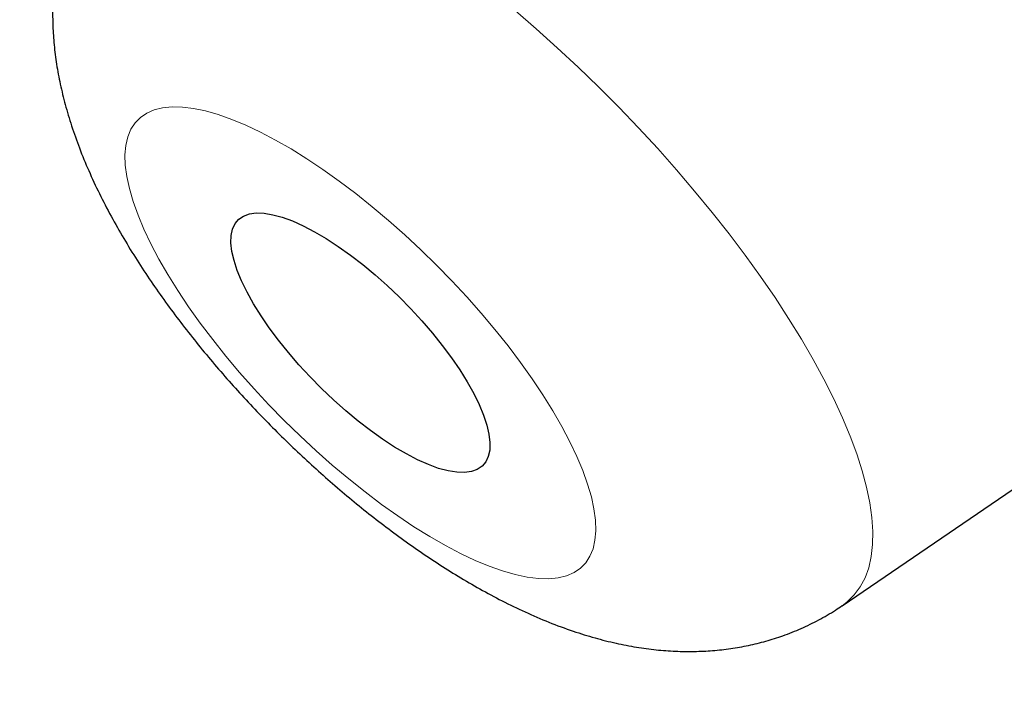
# Model space of a CAD drawing. Header units: millimetres. Extents: x 8 to 436, y 12 to 574.
# Tile 554 of 656: x 382.22 to 384.5, y 189.26 to 190.84. Entities that reach past the tile are written whole.
import ezdxf

# ---------------------------------------------------------------- set-up
doc = ezdxf.new("R2010")
doc.units = ezdxf.units.MM

msp = doc.modelspace()

# ---------------------------------------------------------------- linework, layer by layer
at = {"color": 7, "linetype": 'Continuous', "lineweight": 30}
msp.add_line((384.129, 189.4833), (385.3668, 190.3267), dxfattribs=at)
at = {"color": 252, "linetype": 'Continuous', "lineweight": 0, "flags": 128}
for points in [[(383.3705, 190.8627), (383.4196, 190.8203), (383.4684, 190.7766), (383.5166, 190.7317), (383.5641, 190.6857), (383.6109, 190.6387), (383.6566, 190.591), (383.7013, 190.5426), (383.7448, 190.4937), (383.7869, 190.4444), (383.8276, 190.3949), (383.8667, 190.3454), (383.9041, 190.2958), (383.9396, 190.2465), (383.9733, 190.1975), (384.0049, 190.1491), (384.0344, 190.1012), (384.0618, 190.0542), (384.0868, 190.0081), (384.1095, 189.963), (384.1298, 189.9191), (384.1477, 189.8765), (384.163, 189.8353), (384.1757, 189.7957), (384.1858, 189.7578), (384.1933, 189.7217), (384.1981, 189.6874), (384.2003, 189.6552), (384.1997, 189.625), (384.1965, 189.597), (384.1906, 189.5713), (384.1821, 189.5479), (384.1709, 189.5269), (384.1572, 189.5084), (384.1409, 189.4924), (384.129, 189.4833)], [(383.5536, 189.7075), (383.5476, 189.7355), (383.5389, 189.7653), (383.5277, 189.7966), (383.5139, 189.8294), (383.4977, 189.8635), (383.4792, 189.8987), (383.4583, 189.9348), (383.4353, 189.9718), (383.4103, 190.0093), (383.3833, 190.0472), (383.3544, 190.0853), (383.324, 190.1235), (383.292, 190.1615), (383.2586, 190.1992), (383.224, 190.2363), (383.1884, 190.2728), (383.1519, 190.3084), (383.1148, 190.3429), (383.0771, 190.3762), (383.0392, 190.4081), (383.0011, 190.4385), (382.963, 190.4673), (382.9252, 190.4941), (382.8878, 190.5191), (382.8511, 190.5419), (382.8151, 190.5626), (382.78, 190.581), (382.7461, 190.597), (382.7135, 190.6105), (382.6824, 190.6215), (382.6528, 190.63), (382.625, 190.6358), (382.5991, 190.639), (382.5752, 190.6395), (382.5534, 190.6374), (382.5339, 190.6326), (382.5167, 190.6251), (382.5019, 190.6151), (382.4895, 190.6025), (382.4798, 190.5875), (382.4726, 190.57), (382.468, 190.5502), (382.4661, 190.5282), (382.4669, 190.5041), (382.4703, 190.4779), (382.4764, 190.4499), (382.485, 190.4201), (382.4963, 190.3888), (382.51, 190.356), (382.5262, 190.3219), (382.5448, 190.2867), (382.5656, 190.2506), (382.5886, 190.2137), (382.6137, 190.1762), (382.6407, 190.1382), (382.6695, 190.1001), (382.7, 190.0619), (382.732, 190.0239), (382.7654, 189.9863), (382.7999, 189.9491), (382.8355, 189.9126), (382.872, 189.877), (382.9091, 189.8425), (382.9468, 189.8092), (382.9848, 189.7773), (383.0229, 189.7469), (383.0609, 189.7181), (383.0987, 189.6913), (383.1361, 189.6663), (383.1729, 189.6435), (383.2089, 189.6228), (383.2439, 189.6044), (383.2778, 189.5884), (383.3104, 189.5749), (383.3416, 189.5639), (383.3711, 189.5554), (383.3989, 189.5496), (383.4248, 189.5464), (383.4487, 189.5459), (383.4705, 189.5481), (383.4901, 189.5529), (383.5073, 189.5603), (383.5221, 189.5703), (383.5344, 189.5829), (383.5442, 189.5979), (383.5513, 189.6154), (383.5559, 189.6352), (383.5578, 189.6572), (383.557, 189.6813), (383.5536, 189.7075)]]:
    msp.add_lwpolyline(points, dxfattribs=at)
at = {"color": 7, "linetype": 'Continuous', "lineweight": 30, "flags": 128}
msp.add_lwpolyline([(382.714, 190.3046), (382.7118, 190.324), (382.7123, 190.3412), (382.7155, 190.3562), (382.7214, 190.3688), (382.73, 190.379), (382.7411, 190.3865), (382.7546, 190.3913), (382.7705, 190.3935), (382.7886, 190.3929), (382.8087, 190.3896), (382.8306, 190.3837), (382.8542, 190.375), (382.8792, 190.3639), (382.9054, 190.3502), (382.9326, 190.3343), (382.9605, 190.3161), (382.9888, 190.296), (383.0174, 190.274), (383.0459, 190.2503), (383.0741, 190.2252), (383.1018, 190.199), (383.1286, 190.1717), (383.1544, 190.1438), (383.1789, 190.1153), (383.2019, 190.0867), (383.2231, 190.0581), (383.2425, 190.0299), (383.2597, 190.0022), (383.2747, 189.9753), (383.2874, 189.9495), (383.2975, 189.925), (383.3051, 189.902), (383.31, 189.8808), (383.3122, 189.8614), (383.3117, 189.8442), (383.3084, 189.8292), (383.3025, 189.8166), (383.294, 189.8064), (383.2829, 189.7989), (383.2693, 189.7941), (383.2534, 189.7919), (383.2353, 189.7925), (383.2152, 189.7958), (383.1933, 189.8017), (383.1697, 189.8104), (383.1447, 189.8215), (383.1185, 189.8352), (383.0913, 189.8511), (383.0634, 189.8693), (383.0351, 189.8894), (383.0065, 189.9114), (382.978, 189.9351), (382.9498, 189.9602), (382.9221, 189.9864), (382.8953, 190.0137), (382.8695, 190.0416), (382.845, 190.0701), (382.8221, 190.0987), (382.8008, 190.1273), (382.7815, 190.1555), (382.7642, 190.1832), (382.7492, 190.2101), (382.7366, 190.2359), (382.7264, 190.2604), (382.7189, 190.2834), (382.714, 190.3046)], dxfattribs=at)
at = {"color": 252, "linetype": 'Continuous', "lineweight": 0}
msp.add_open_spline([(331.0196, 241.4148), (331.0561, 241.456), (331.2962, 241.727), (331.8424, 242.1253), (332.6613, 242.6011), (333.5901, 242.9579), (334.6138, 243.2065), (335.7324, 243.3431), (336.9414, 243.368), (338.2374, 243.2808), (339.6162, 243.082), (341.0734, 242.7722), (342.6045, 242.3523), (344.2047, 241.8237), (345.8688, 241.1879), (347.5918, 240.4471), (349.3681, 239.6035), (351.1922, 238.6599), (353.0583, 237.6191), (354.9606, 236.4844), (356.8931, 235.2595), (358.8496, 233.9481), (360.8241, 232.5544), (362.8103, 231.0828), (364.802, 229.538), (366.7929, 227.9246), (368.7768, 226.248), (370.7474, 224.5132), (372.6985, 222.7259), (374.6239, 220.8915), (376.5177, 219.0159), (378.3738, 217.105), (380.1864, 215.1648), (381.9498, 213.2014), (383.6585, 211.2209), (385.307, 209.2297), (386.8903, 207.2339), (388.4033, 205.2399), (389.8412, 203.2538), (391.1995, 201.2821), (392.474, 199.3308), (393.6607, 197.4062), (394.7558, 195.5142), (395.7558, 193.6608), (396.6577, 191.8519), (397.4585, 190.0932), (398.1558, 188.3901), (398.7474, 186.748), (399.2313, 185.1722), (399.6062, 183.6675), (399.8708, 182.2387), (400.0242, 180.8903), (400.066, 179.6266), (399.9962, 178.4514), (399.8146, 177.3687), (399.5228, 176.3809), (399.1179, 175.4951), (398.6492, 174.7517), (398.2659, 174.3538), (398.0952, 174.1767)], degree=3, knots=[0, 0, 0, 0, 0.003203, 0.021066, 0.038929, 0.056792, 0.074655, 0.092519, 0.110382, 0.128245, 0.146108, 0.163971, 0.181834, 0.199697, 0.21756, 0.235424, 0.253287, 0.27115, 0.289013, 0.306876, 0.324739, 0.342602, 0.360465, 0.378329, 0.396192, 0.414055, 0.431918, 0.449781, 0.467644, 0.485507, 0.50337, 0.521234, 0.539097, 0.55696, 0.574823, 0.592686, 0.610549, 0.628412, 0.646275, 0.664139, 0.682002, 0.699865, 0.717728, 0.735591, 0.753454, 0.771317, 0.78918, 0.807044, 0.824907, 0.84277, 0.860633, 0.878496, 0.896359, 0.914222, 0.932085, 0.949949, 0.967812, 0.985675, 1, 1, 1, 1], dxfattribs=at)
msp.add_open_spline([(331.0484, 225.0345), (329.6083, 228.7723), (328.4031, 235.2809), (331.896, 240.6563), (340.1578, 240.826), (351.9307, 235.764), (365.4225, 226.241), (378.5791, 213.7068), (389.3975, 200.0696), (393.953, 191.6269), (395.3931, 187.8891)], degree=3, dxfattribs=at)
at = {"color": 7, "linetype": 'Continuous', "lineweight": 30}
for points, knots in [([(390.2768, 197.8127), (390.781, 196.9794), (391.7976, 195.2995), (393.1078, 192.8565), (394.2538, 190.4812), (395.2061, 188.2063), (395.9628, 186.0445), (396.5183, 184.0095), (396.8693, 182.1137), (397.0137, 180.3688), (396.9506, 178.7857), (396.6804, 177.3739), (396.2046, 176.1424), (395.5264, 175.0985), (394.6498, 174.2489), (393.5802, 173.5987), (392.3243, 173.1519), (390.8897, 172.9113), (389.2854, 172.8784), (387.5213, 173.0532), (385.5921, 173.4383), (383.5063, 174.036), (381.2713, 174.8531), (378.9264, 175.8621), (377.2807, 176.7015), (376.4579, 177.1212)], [0, 0, 0, 0, 0.042637, 0.085957, 0.129278, 0.172598, 0.215919, 0.259239, 0.30256, 0.345881, 0.389201, 0.432522, 0.475842, 0.519163, 0.562483, 0.605804, 0.649124, 0.692445, 0.735766, 0.779086, 0.822407, 0.866805, 0.911203, 0.955602, 1, 1, 1, 1]), ([(382.9259, 192.4262), (382.9259, 192.4262), (382.9256, 192.426), (382.927, 192.4268), (382.9311, 192.4282), (382.9383, 192.4302), (382.9488, 192.4322), (382.9623, 192.4338), (382.9788, 192.4347), (382.9982, 192.4347), (383.0203, 192.4336), (383.0454, 192.4311), (383.073, 192.4272), (383.1033, 192.4216), (383.1359, 192.4144), (383.171, 192.4053), (383.2086, 192.3942), (383.2485, 192.3812), (383.2907, 192.366), (383.3347, 192.3488), (383.3806, 192.3295), (383.4279, 192.3082), (383.4772, 192.2847), (383.5278, 192.2592), (383.5798, 192.2315), (383.6329, 192.2019), (383.6872, 192.1703), (383.7422, 192.1368), (383.7982, 192.1014), (383.8547, 192.0643), (383.9114, 192.0256), (383.9685, 191.9853), (384.0261, 191.9433), (384.0842, 191.8996), (384.1425, 191.8543), (384.2007, 191.8075), (384.2587, 191.7596), (384.3162, 191.7107), (384.373, 191.6609), (384.429, 191.6104), (384.4842, 191.559), (384.5389, 191.5066), (384.593, 191.4534), (384.6464, 191.3993), (384.6988, 191.3447), (384.7499, 191.2897), (384.7997, 191.2346), (384.8478, 191.1797), (384.8942, 191.125), (384.939, 191.0705), (384.9825, 191.0159), (385.0244, 190.9613), (385.0645, 190.9072), (385.1024, 190.8542), (385.1384, 190.802), (385.1723, 190.7506), (385.2044, 190.6998), (385.2344, 190.6502), (385.2624, 190.6015), (385.288, 190.5544), (385.3114, 190.5088), (385.3326, 190.4648), (385.3516, 190.4225), (385.3682, 190.3827), (385.3827, 190.3447), (385.395, 190.309), (385.4053, 190.2753), (385.4136, 190.2442), (385.4191, 190.2196), (385.4227, 190.2005), (385.4255, 190.1828), (385.4279, 190.1636), (385.4293, 190.1442), (385.4296, 190.1276), (385.429, 190.1146), (385.4279, 190.1044), (385.4268, 190.0974), (385.4255, 190.092), (385.4244, 190.0888), (385.4243, 190.0886), (385.4243, 190.0886)], [0, 0, 0, 0, 0.002174, 0.015059, 0.02722, 0.040072, 0.05245, 0.064583, 0.076621, 0.088546, 0.100795, 0.112985, 0.125189, 0.137459, 0.149843, 0.162405, 0.174993, 0.187877, 0.200967, 0.214192, 0.22717, 0.240537, 0.25393, 0.267379, 0.280909, 0.294648, 0.3082, 0.321943, 0.335776, 0.349601, 0.363333, 0.377086, 0.390968, 0.404949, 0.418997, 0.433082, 0.447169, 0.461219, 0.4752, 0.489101, 0.502995, 0.516962, 0.53101, 0.545109, 0.559229, 0.573334, 0.587388, 0.601361, 0.615224, 0.628993, 0.64288, 0.656866, 0.670792, 0.684541, 0.698058, 0.711781, 0.725382, 0.738957, 0.752545, 0.766138, 0.77929, 0.792697, 0.805934, 0.818915, 0.831597, 0.844558, 0.857206, 0.869786, 0.882344, 0.889431, 0.896557, 0.908549, 0.920474, 0.932407, 0.944416, 0.954757, 0.965301, 0.976256, 0.98958, 1, 1, 1, 1]), ([(382.4054, 191.2107), (382.4006, 191.2037), (382.3877, 191.185), (382.3697, 191.1529), (382.3512, 191.115), (382.3356, 191.0759), (382.3227, 191.0359), (382.3125, 190.9952), (382.3051, 190.9539), (382.3002, 190.9119), (382.298, 190.8694), (382.2985, 190.8262), (382.3015, 190.7823), (382.3072, 190.7374), (382.3158, 190.6913), (382.3274, 190.6437), (382.3422, 190.5944), (382.3603, 190.5434), (382.3818, 190.4912), (382.4064, 190.4385), (382.4335, 190.3862), (382.4627, 190.3347), (382.4936, 190.2844), (382.5261, 190.2352), (382.5598, 190.1871), (382.5949, 190.1399), (382.6312, 190.0937), (382.6686, 190.0483), (382.7072, 190.0038), (382.7467, 189.9602), (382.7873, 189.9175), (382.8288, 189.8757), (382.8712, 189.8349), (382.9144, 189.7952), (382.9585, 189.7565), (383.0032, 189.7191), (383.0488, 189.6828), (383.0951, 189.6478), (383.1422, 189.6141), (383.1902, 189.5818), (383.2392, 189.551), (383.2894, 189.5217), (383.341, 189.494), (383.3942, 189.4682), (383.4491, 189.4446), (383.5031, 189.4246), (383.5551, 189.4085), (383.6039, 189.3962), (383.6512, 189.387), (383.6971, 189.3808), (383.7418, 189.3775), (383.7855, 189.3769), (383.8283, 189.3789), (383.8704, 189.3836), (383.9117, 189.3909), (383.9521, 189.4008), (383.993, 189.4138), (384.0341, 189.43), (384.0747, 189.45), (384.1063, 189.4679), (384.1236, 189.4801), (384.1287, 189.4836)], [0, 0, 0, 0, 0.008376, 0.022358, 0.036325, 0.050307, 0.064338, 0.078456, 0.09271, 0.107155, 0.12186, 0.136912, 0.152411, 0.168481, 0.185254, 0.202865, 0.22141, 0.240882, 0.261098, 0.281697, 0.302171, 0.322291, 0.341987, 0.361277, 0.380212, 0.398854, 0.41726, 0.435479, 0.453558, 0.471536, 0.48945, 0.507332, 0.525217, 0.543125, 0.561091, 0.579147, 0.597334, 0.615693, 0.634275, 0.653135, 0.672341, 0.691967, 0.712091, 0.732775, 0.754023, 0.775701, 0.794717, 0.812851, 0.830092, 0.846537, 0.86232, 0.877567, 0.89239, 0.906877, 0.921101, 0.935119, 0.948974, 0.964164, 0.979147, 0.993917, 1, 1, 1, 1])]:
    msp.add_open_spline(points, degree=3, knots=knots, dxfattribs=at)

doc.saveas('drawing.dxf')
